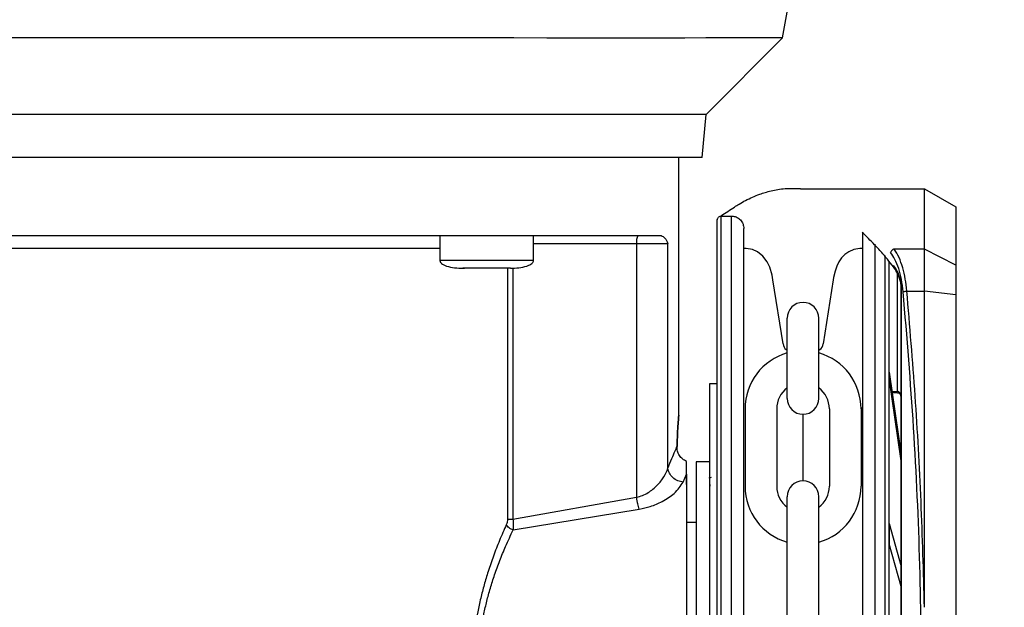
# Model space of a CAD drawing. Header units: inches. Extents: x 170 to 312, y 215 to 248.
# Tile 315 of 557: x 225.915 to 226.226, y 243.106 to 243.291. Entities that reach past the tile are written whole.
import ezdxf

# ---------------------------------------------------------------- set-up
doc = ezdxf.new("R2010")
doc.units = ezdxf.units.IN
doc.header["$LTSCALE"] = 0.25
doc.header["$MEASUREMENT"] = 0
doc.layers.add('ANNOTATIONS', color=1, linetype='Continuous')
doc.layers.add('STANDARD MOTOR LH', color=7, linetype='Continuous')
doc.styles.add('ARIAL', font='arial.ttf', dxfattribs={"height": 0.09375})
doc.dimstyles.new('STANDARD$0', dxfattribs={"dimtxt": 0.09375, "dimasz": 0.09375, "dimexe": 0.03125, "dimexo": 0.046875, "dimgap": 0.09, "dimtad": 0, "dimtih": 1, "dimtoh": 1, "dimdec": 4, "dimzin": 0, "dimdsep": 46, "dimtxsty": 'ARIAL', "dimcen": 0.09, "dimadec": 0, "dimazin": 0, "dimtfac": 1, "dimtdec": 4, "dimtofl": 0, "dimtmove": 0, "dimatfit": 1, "dimfxl": 1, "dimtolj": 1, "dimtzin": 0, "dimarcsym": 0})

# ---------------------------------------------------------------- blocks, each defined once
blk = doc.blocks.new('*D62')
at = {"layer": 'ANNOTATIONS', "color": 0, "lineweight": -2, "transparency": 16777216}
for p, q in [((225.5644657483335, 244.6685519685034), (225.5644657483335, 245.2761724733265)), ((226.7651530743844, 243.2752990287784), (226.7651530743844, 245.2761724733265)), ((225.6582157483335, 245.2449224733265), (225.9837133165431, 245.2449224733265)), ((226.6714030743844, 245.2449224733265), (226.3459055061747, 245.2449224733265))]:
    blk.add_line(p, q, dxfattribs=at)
at = {"layer": 'ANNOTATIONS', "color": 0, "transparency": 16777216}
for points in [[(225.6582157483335, 245.2605474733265), (225.6582157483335, 245.2292974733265), (225.5644657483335, 245.2449224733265)], [(226.6714030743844, 245.2605474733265), (226.6714030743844, 245.2292974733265), (226.7651530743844, 245.2449224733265)]]:
    blk.add_solid(points, dxfattribs=at)
at = {"layer": 'defpoints', "color": 0, "transparency": 16777216}
for p in [(225.5644657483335, 245.2449224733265), (225.5644657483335, 244.6216769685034), (226.7651530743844, 243.2284240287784)]:
    blk.add_point(p, dxfattribs=at)
at = {"layer": 'ANNOTATIONS', "color": 0, "transparency": 16777216, "insert": (226.1648094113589, 245.2449224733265), "char_height": 0.09375, "attachment_point": 5, "style": 'ARIAL'}
blk.add_mtext('\\A1;20"', dxfattribs=at)
blk = doc.blocks.new('*D63')
at = {"layer": 'ANNOTATIONS', "color": 0, "lineweight": -2, "transparency": 16777216}
for p, q in [((225.7026530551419, 244.2732890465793), (225.7026530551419, 244.8424586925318)), ((226.7651530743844, 243.2752990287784), (226.7651530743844, 244.8424586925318)), ((225.7964030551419, 244.8112086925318), (225.9487930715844, 244.8112086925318)), ((226.6714030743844, 244.8112086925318), (226.5190130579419, 244.8112086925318))]:
    blk.add_line(p, q, dxfattribs=at)
at = {"layer": 'ANNOTATIONS', "color": 0, "transparency": 16777216}
for points in [[(225.7964030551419, 244.8268336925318), (225.7964030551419, 244.7955836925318), (225.7026530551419, 244.8112086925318)], [(226.6714030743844, 244.8268336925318), (226.6714030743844, 244.7955836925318), (226.7651530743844, 244.8112086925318)]]:
    blk.add_solid(points, dxfattribs=at)
at = {"layer": 'defpoints', "color": 0, "transparency": 16777216}
for p in [(226.7651530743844, 244.8112086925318), (225.7026530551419, 244.2264140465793), (226.7651530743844, 243.2284240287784)]:
    blk.add_point(p, dxfattribs=at)
at = {"layer": 'ANNOTATIONS', "color": 0, "transparency": 16777216, "insert": (226.2339030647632, 244.8112086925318), "char_height": 0.09375, "attachment_point": 5, "style": 'ARIAL'}
blk.add_mtext('\\A1;17 3/8"', dxfattribs=at)

msp = doc.modelspace()

# ---------------------------------------------------------------- linework, layer by layer
at = {"layer": 'STANDARD MOTOR LH'}
for p, q in [((226.1556314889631, 243.2854192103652), (226.1672106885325, 243.3510858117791)), ((226.1314847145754, 243.2612728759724), (226.1556314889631, 243.2854192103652)), ((226.1303005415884, 243.2477392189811), (226.1314847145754, 243.2612728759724)), ((226.1229183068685, 243.1665384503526), (226.1229187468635, 243.2477392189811)), ((226.1613359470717, 243.2378964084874), (226.2004358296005, 243.2378958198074)), ((226.2004355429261, 243.2188544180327), (226.2004358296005, 243.2378958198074)), ((226.2004358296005, 243.2378958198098), (226.2102782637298, 243.2322130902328)), ((226.2102782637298, 243.2322130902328), (226.2102779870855, 243.2138379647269)), ((226.1362847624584, 243.0754928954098), (226.1362870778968, 243.2292845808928)), ((226.1362870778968, 243.2292845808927), (226.139485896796, 243.2292845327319)), ((226.1394835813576, 243.075492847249), (226.139485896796, 243.2292845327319)), ((226.0475134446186, 243.2231329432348), (226.0475133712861, 243.2152587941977)), ((226.0770409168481, 243.2152587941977), (226.0770409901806, 243.2231329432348)), ((226.0770409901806, 243.2206724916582), (226.1194488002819, 243.2206724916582)), ((226.109571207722, 243.2206724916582), (226.1095707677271, 243.140617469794)), ((226.119448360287, 243.149740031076), (226.1194488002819, 243.2206724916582)), ((226.1438141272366, 243.2190548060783), (226.1434227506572, 243.2190548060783)), ((226.18082432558, 243.2190624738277), (226.1803968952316, 243.2190548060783)), ((226.1847613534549, 243.2203908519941), (226.1847591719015, 243.0754921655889)), ((226.2004355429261, 243.2188544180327), (226.1908792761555, 243.218854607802)), ((226.2004353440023, 243.2056419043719), (226.2004355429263, 243.2188544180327)), ((226.2102779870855, 243.2138379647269), (226.2004355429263, 243.2188544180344)), ((226.0770409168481, 243.2152587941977), (226.0475133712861, 243.2152587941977)), ((226.1879601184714, 243.2168118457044), (226.187957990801, 243.0754921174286)), ((226.0548952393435, 243.212798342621), (226.0552363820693, 243.212798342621)), ((226.0569445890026, 243.212798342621), (226.0568357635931, 243.212798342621)), ((226.0696590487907, 243.212798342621), (226.0676096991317, 243.212798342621)), ((226.0688300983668, 243.212798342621), (226.0688296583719, 243.1337148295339)), ((226.0705783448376, 243.212909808), (226.0705779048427, 243.1337148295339)), ((226.2102779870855, 243.2138379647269), (226.2102778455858, 243.204439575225)), ((226.1557840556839, 243.1889749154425), (226.1525711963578, 243.209170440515)), ((226.1716398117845, 243.209170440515), (226.1684269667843, 243.1889749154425)), ((226.1918232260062, 243.2114036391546), (226.1918226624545, 243.173973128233)), ((226.1930534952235, 243.2083641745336), (226.1929498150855, 243.2088574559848)), ((226.193004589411, 243.2080734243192), (226.1929527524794, 243.2084438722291)), ((226.1930534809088, 243.2074062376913), (226.193004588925, 243.2080734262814)), ((226.1930495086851, 242.9435799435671), (226.1930534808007, 243.2074062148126)), ((226.1931512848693, 243.2074062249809), (226.1930534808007, 243.2074062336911)), ((226.1931473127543, 242.9435799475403), (226.1931512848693, 243.2074062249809)), ((226.1948549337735, 243.2056418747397), (226.2004353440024, 243.2056419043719)), ((226.2004338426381, 243.1059218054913), (226.2004353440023, 243.2056419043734)), ((226.2102778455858, 243.204439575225), (226.2004353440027, 243.2056419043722)), ((226.2102778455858, 243.204439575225), (226.2102739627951, 242.9465461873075)), ((226.1570995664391, 243.1717831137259), (226.1570995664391, 243.1970643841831)), ((226.1671114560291, 243.1717831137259), (226.1671114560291, 243.1970643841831)), ((226.1570995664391, 243.1868785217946), (226.156769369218, 243.1871724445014)), ((226.1674416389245, 243.1871724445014), (226.1671114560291, 243.1868785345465)), ((226.1892617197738, 243.1800355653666), (226.1892616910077, 243.178124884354)), ((226.193052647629, 243.152067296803), (226.1892616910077, 243.178124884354)), ((226.1892617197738, 243.1800355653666), (226.1930526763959, 243.1539779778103)), ((226.1350506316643, 243.1763821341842), (226.132590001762, 243.1763820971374)), ((226.132590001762, 243.1763820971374), (226.1325900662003, 243.1721020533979)), ((226.1350506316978, 243.1763799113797), (226.1325900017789, 243.1763798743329)), ((226.1325900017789, 243.1763798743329), (226.1325904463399, 243.1468523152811)), ((226.1901437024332, 243.173973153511), (226.1918226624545, 243.1739731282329)), ((226.1918226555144, 243.1735121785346), (226.1902107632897, 243.1735122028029)), ((226.1918226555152, 243.1735122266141), (226.1918226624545, 243.1739731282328)), ((226.1437910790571, 243.168486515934), (226.1437910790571, 243.1440672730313)), ((226.1538029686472, 243.168486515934), (226.1538029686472, 243.1440672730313)), ((226.170408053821, 243.168486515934), (226.170408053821, 243.1440672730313)), ((226.1804199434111, 243.168486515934), (226.1804199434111, 243.1440672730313)), ((226.1621055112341, 243.1457766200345), (226.1621055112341, 243.1667771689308)), ((226.1253787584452, 243.1478609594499), (226.1253787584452, 243.1519300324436)), ((226.1325885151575, 243.1517745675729), (226.1284053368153, 243.1517745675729)), ((226.124253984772, 243.1453934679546), (226.1253787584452, 243.1478609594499)), ((226.1253787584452, 243.1446366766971), (226.1253787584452, 243.1469997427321)), ((226.1325883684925, 243.1466272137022), (226.1325883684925, 243.1468530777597)), ((226.1331144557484, 243.1468530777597), (226.1325883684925, 243.1466272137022)), ((226.0705779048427, 243.1337148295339), (226.1095707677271, 243.140617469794)), ((226.1570995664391, 243.0897344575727), (226.1570995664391, 243.1407706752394)), ((226.1671114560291, 243.0897344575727), (226.1671114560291, 243.1407706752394)), ((226.0706323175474, 243.1303403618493), (226.1104253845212, 243.136910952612)), ((226.1284053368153, 243.1327046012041), (226.1253787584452, 243.1327046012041)), ((226.1892610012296, 243.1323096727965), (226.1892609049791, 243.1259167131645)), ((226.1892610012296, 243.1323096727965), (226.1930521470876, 243.1188215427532)), ((226.1930520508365, 243.1124285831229), (226.1892609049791, 243.1259167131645))]:
    msp.add_line(p, q, dxfattribs=at)
at = {"layer": 'STANDARD MOTOR LH', "flags": 128}
for points in [[(226.070852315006, 243.2854192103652), (225.9501812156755, 243.2854192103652), (225.9377842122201, 243.2854197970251), (225.8797100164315, 243.2854197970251), (225.8692738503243, 243.285420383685), (225.8257638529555, 243.285420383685), (225.8190930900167, 243.2854209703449), (225.7959187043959, 243.2854209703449), (225.7950406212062, 243.2854215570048), (225.7949307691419, 243.2854215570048)], [(226.1556314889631, 243.2854192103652), (226.1314691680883, 243.2854192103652), (226.1247984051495, 243.2854186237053), (226.0812884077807, 243.2854186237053), (226.070852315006, 243.2854192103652)], [(226.1314847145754, 243.2612728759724), (226.1275683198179, 243.2612728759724), (226.1245449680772, 243.2612722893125), (226.0213228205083, 243.2612722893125), (226.0100395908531, 243.2612728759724), (225.9182133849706, 243.2612728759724), (225.9075067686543, 243.2612734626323), (225.8607755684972, 243.2612734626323), (225.8531560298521, 243.2612740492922), (225.8229936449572, 243.2612740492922), (225.8208219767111, 243.2612746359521), (225.8190773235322, 243.2612746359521)], [(226.1303005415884, 243.2477392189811), (225.9521764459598, 243.2477392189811), (225.9407857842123, 243.2477398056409), (225.8786277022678, 243.2477398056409), (225.869840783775, 243.2477403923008), (225.8309772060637, 243.2477403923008), (225.8271482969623, 243.2477409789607), (225.8202612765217, 243.2477409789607)], [(225.903048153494, 243.219197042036), (225.9069608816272, 243.219197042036), (225.9148486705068, 243.2191964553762), (225.9905008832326, 243.2191964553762), (226.0002649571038, 243.2191958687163), (226.0475133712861, 243.2191958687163)], [(226.1525711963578, 243.209170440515), (226.15231357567, 243.2106217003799), (226.1516086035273, 243.2131496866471), (226.1507999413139, 243.2148674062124), (226.1494676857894, 243.2166287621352), (226.1477610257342, 243.2179720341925), (226.1461298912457, 243.2186984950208), (226.1441915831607, 243.2190455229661), (226.1438138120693, 243.2190548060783)], [(226.1803968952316, 243.2190548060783), (226.1799998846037, 243.2190445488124), (226.1781147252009, 243.2187089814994), (226.1765785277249, 243.2180461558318), (226.1753090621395, 243.2171583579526), (226.1742695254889, 243.2161005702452), (226.1734276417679, 243.2148955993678), (226.1727343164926, 243.2134872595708), (226.1721978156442, 243.2118895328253), (226.171759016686, 243.209888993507), (226.1716398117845, 243.209170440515)], [(226.1284053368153, 243.1517745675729), (226.1284053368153, 243.131701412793), (226.1284051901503, 243.1260025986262), (226.1284051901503, 243.1061470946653), (226.1284050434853, 243.0989077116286), (226.1284050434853, 243.0840787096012), (226.1284048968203, 243.0766891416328), (226.1284048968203, 243.0558099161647), (226.1284047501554, 243.0495942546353), (226.1284047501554, 243.0255464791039), (226.1284046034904, 243.0242546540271), (226.1284046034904, 243.0238216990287)]]:
    msp.add_lwpolyline(points, dxfattribs=at)
at = {"layer": 'STANDARD MOTOR LH'}
for centre, radius, start, end in [((226.1134342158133, 243.22126882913), 0.003908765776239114, 151.5164735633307, 188.775551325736), ((226.1621055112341, 243.1970643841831), 0.005005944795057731, 0, 180), ((226.158798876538, 243.1894524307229), 0.003052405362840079, 188.9999999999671, 228.3263490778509), ((226.1654121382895, 243.1894524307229), 0.003052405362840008, 311.6736509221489, 351.0000000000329), ((226.1621055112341, 243.168486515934), 0.01831443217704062, 105.8627163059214, 180), ((226.1621055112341, 243.168486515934), 0.01831443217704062, 0, 74.13728369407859), ((226.1621055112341, 243.168486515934), 0.008302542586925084, 127.0808355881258, 180), ((226.1621055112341, 243.168486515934), 0.008302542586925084, 0, 52.91916441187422), ((226.1621055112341, 243.1717831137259), 0.005005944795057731, 180, 0), ((226.1621055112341, 243.1440672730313), 0.01831443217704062, 180, 254.1372836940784), ((226.1621055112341, 243.1440672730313), 0.008302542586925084, 180, 232.9191644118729), ((226.1621055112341, 243.1407706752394), 0.005005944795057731, 0, 180), ((226.1621055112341, 243.1440672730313), 0.01831443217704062, 285.8627163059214, 0), ((226.1621055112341, 243.1440672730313), 0.008302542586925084, 307.0808355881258, 0)]:
    msp.add_arc(centre, radius, start, end, dxfattribs=at)
for points, knots in [([(226.1361269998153, 243.2292758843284), (226.1361926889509, 243.2293187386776), (226.1362583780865, 243.2293615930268), (226.1363240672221, 243.2294044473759), (226.1377079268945, 243.2303072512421), (226.1390917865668, 243.2312100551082), (226.1404756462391, 243.2321128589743), (226.1409578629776, 243.2324274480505), (226.142119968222, 243.2331855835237), (226.1440126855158, 243.2342367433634), (226.1461851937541, 243.2352927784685), (226.1482321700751, 243.2361157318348), (226.1501848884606, 243.236762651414), (226.1520755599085, 243.2372692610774), (226.1541834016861, 243.2376854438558), (226.1563773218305, 243.2379510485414), (226.1587317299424, 243.2380439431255), (226.1603648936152, 243.2379999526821), (226.1612811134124, 243.2379024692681), (226.1613359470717, 243.2378964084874)], [-0.2026574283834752, -0.2026574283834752, -0.2026574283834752, -0.2026574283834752, -0.1934736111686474, -0.1934736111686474, -0.1934736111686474, 0, 0, 0, 0.06741739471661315, 0.1624707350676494, 0.2623543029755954, 0.3670685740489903, 0.4432677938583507, 0.5291235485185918, 0.6246357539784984, 0.7298042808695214, 0.8268099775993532, 0.9437281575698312, 0.9511714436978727, 0.9511714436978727, 0.9511714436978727, 0.9511714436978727]), ([(226.135054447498, 243.0754929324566), (226.135054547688, 243.0821475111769), (226.1350547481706, 243.0954634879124), (226.1350550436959, 243.115092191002), (226.1350553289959, 243.1340417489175), (226.1350555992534, 243.1519922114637), (226.1350558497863, 243.1686325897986), (226.1350560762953, 243.1836773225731), (226.1350562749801, 243.1968740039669), (226.1350564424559, 243.2079977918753), (226.1350565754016, 243.2168281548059), (226.1350566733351, 243.2233329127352), (226.1350567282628, 243.2269816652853), (226.1350567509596, 243.2284884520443), (226.1350567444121, 243.228054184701), (226.1350567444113, 243.22805413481)], [0, 0, 0, 0, 0.0833060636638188, 0.1666974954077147, 0.2499975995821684, 0.3333024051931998, 0.4166951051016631, 0.4999952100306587, 0.5833002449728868, 0.6666928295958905, 0.7499928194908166, 0.8332978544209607, 0.9166904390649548, 0.999990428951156, 1, 1, 1, 1]), ([(226.1350567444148, 243.2280542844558), (226.1350582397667, 243.2280988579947), (226.1350642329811, 243.2282775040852), (226.135155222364, 243.2285922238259), (226.1353991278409, 243.2289433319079), (226.1357488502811, 243.2291820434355), (226.1360690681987, 243.2292890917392), (226.1362532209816, 243.2292752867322), (226.1363031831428, 243.2292715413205)], [0, 0, 0, 0, 0.06890365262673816, 0.2761586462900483, 0.4958689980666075, 0.715579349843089, 0.9228343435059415, 1, 1, 1, 1]), ([(226.1394858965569, 243.2292686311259), (226.1396867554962, 243.229271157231), (226.1403052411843, 243.2292507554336), (226.1413364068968, 243.2288998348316), (226.1424500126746, 243.228067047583), (226.143265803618, 243.226820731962), (226.1433718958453, 243.2258254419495), (226.1434228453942, 243.2253474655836)], [0.08048410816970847, 0.08048410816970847, 0.08048410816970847, 0.08048410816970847, 0.170358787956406, 0.3583268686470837, 0.5560887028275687, 0.7868168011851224, 1, 1, 1, 1]), ([(226.1434205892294, 243.075492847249), (226.143420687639, 243.082029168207), (226.1434208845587, 243.0951085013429), (226.1434211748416, 243.1143890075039), (226.1434214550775, 243.1330022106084), (226.1434217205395, 243.1506341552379), (226.143421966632, 243.1669796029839), (226.1434221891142, 243.181756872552), (226.1434223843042, 243.1947214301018), (226.1434225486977, 243.20564049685), (226.1434226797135, 243.2143426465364), (226.1434227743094, 243.2206258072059), (226.1434228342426, 243.2246066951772), (226.1434228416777, 243.2251006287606), (226.1434228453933, 243.2253474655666)], [0, 0, 0, 0, 0.08330446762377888, 0.166694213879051, 0.2499999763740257, 0.3333008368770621, 0.4166943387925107, 0.4999999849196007, 0.5833008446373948, 0.6666942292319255, 0.7499999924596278, 0.8333009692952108, 0.9166943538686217, 1, 1, 1, 1]), ([(225.8339028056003, 243.2231347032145), (225.8355803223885, 243.2231344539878), (225.8389354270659, 243.2231339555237), (225.8459710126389, 243.2231341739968), (225.854374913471, 243.2231340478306), (225.8642021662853, 243.223134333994), (225.8752961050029, 243.2231333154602), (225.8875420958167, 243.2231335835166), (225.9007962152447, 243.2231335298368), (225.9149067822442, 243.2231334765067), (225.9297112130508, 243.2231337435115), (225.9450389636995, 243.2231327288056), (225.9607150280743, 243.2231330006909), (225.9765582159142, 243.2231329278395), (225.9923866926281, 243.22313294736), (226.0080187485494, 243.2231329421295), (226.0232742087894, 243.223132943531), (226.0379782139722, 243.2231329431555), (226.0519610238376, 243.2231329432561), (226.0650636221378, 243.2231329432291), (226.0771328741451, 243.2231329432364), (226.0880303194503, 243.2231329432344), (226.0976403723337, 243.223132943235), (226.1058111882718, 243.2231329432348), (226.1126001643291, 243.2231329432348), (226.1157815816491, 243.2231329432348), (226.117372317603, 243.2231329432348)], [0, 0, 0, 0, 0.04166450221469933, 0.08333077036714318, 0.1249996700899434, 0.1666645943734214, 0.2083321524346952, 0.2499994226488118, 0.2916659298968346, 0.3333317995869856, 0.3749983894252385, 0.41666595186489, 0.4583324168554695, 0.4999992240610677, 0.5416660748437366, 0.583332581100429, 0.6249995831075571, 0.666666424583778, 0.7083332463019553, 0.7499985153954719, 0.7916666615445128, 0.8333329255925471, 0.8749985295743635, 0.9166671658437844, 0.9583328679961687, 1, 1, 1, 1]), ([(226.117372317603, 243.2231329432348), (226.1177694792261, 243.2229196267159), (226.1185492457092, 243.2225008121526), (226.1191527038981, 243.2212742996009), (226.1194488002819, 243.2206724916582)], [0, 0, 0, 0, 0.5093340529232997, 1, 1, 1, 1]), ([(226.1808244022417, 243.2241544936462), (226.1808244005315, 243.2240408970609), (226.1808243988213, 243.2239273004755), (226.1808243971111, 243.2238137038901), (226.1808243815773, 243.2227819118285), (226.1808243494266, 243.2206463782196), (226.1808242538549, 243.2142984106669), (226.1808241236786, 243.2056520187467), (226.1808239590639, 243.1947182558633), (226.180823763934, 243.1817576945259), (226.180823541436, 243.1669793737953), (226.1808232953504, 243.150634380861), (226.180823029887, 243.1330023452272), (226.1808227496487, 243.1143889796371), (226.1808224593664, 243.0951085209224), (226.1808222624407, 243.082028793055), (226.1808221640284, 243.0754922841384)], [-0.009409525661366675, -0.009409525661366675, -0.009409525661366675, -0.009409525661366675, 0, 0, 0, 0.08546624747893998, 0.1768922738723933, 0.268313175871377, 0.3598353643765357, 0.4512615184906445, 0.5426821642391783, 0.6342044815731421, 0.7256307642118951, 0.8170515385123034, 0.9085726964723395, 1, 1, 1, 1]), ([(226.1911212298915, 243.212629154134), (226.1898553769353, 243.2142565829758), (226.1877655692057, 243.2169433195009), (226.1856153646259, 243.2192707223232), (226.1847613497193, 243.2201427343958), (226.1847320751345, 243.2201726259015), (226.1847027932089, 243.220202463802), (226.1846735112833, 243.2202323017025), (226.1833904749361, 243.2215396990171), (226.1821074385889, 243.2228470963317), (226.1808244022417, 243.2241544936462)], [0, 0, 0, 0, 0.3080244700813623, 0.5085202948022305, 0.5085202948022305, 0.5085202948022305, 0.5153930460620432, 0.5153930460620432, 0.5153930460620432, 0.8165340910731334, 0.8165340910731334, 0.8165340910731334, 0.8165340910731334]), ([(226.1908793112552, 243.2188545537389), (226.1907448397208, 243.2188179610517), (226.1904711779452, 243.2187434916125), (226.1901149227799, 243.2184742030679), (226.1898524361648, 243.2181355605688), (226.1897809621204, 243.2178872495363), (226.1897467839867, 243.2177685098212)], [0, 0, 0, 0, 0.2523826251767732, 0.513621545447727, 0.7674189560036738, 1, 1, 1, 1]), ([(226.1948549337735, 243.2056418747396), (226.1947119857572, 243.2069272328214), (226.1944201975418, 243.2095509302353), (226.193577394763, 243.213136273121), (226.1924126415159, 243.2164534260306), (226.19140799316, 243.2180266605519), (226.1908792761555, 243.218854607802)], [0, 0, 0, 0, 0.2282311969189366, 0.4658698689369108, 0.7189029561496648, 0.9999999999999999, 0.9999999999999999, 0.9999999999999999, 0.9999999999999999]), ([(226.0475179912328, 243.2153462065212), (226.0475201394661, 243.2152323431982), (226.0475246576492, 243.214992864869), (226.0477184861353, 243.2146482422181), (226.0480971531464, 243.2142570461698), (226.0487500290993, 243.2138559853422), (226.0509283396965, 243.2129812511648), (226.0530219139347, 243.2128816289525), (226.0547721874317, 243.212798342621)], [0, 0, 0, 0, 0.0412916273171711, 0.08684490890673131, 0.1406116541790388, 0.2406821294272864, 0.3651937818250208, 1, 1, 1, 1]), ([(226.0697820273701, 243.212798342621), (226.0715323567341, 243.212881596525), (226.0736259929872, 243.2129811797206), (226.0758042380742, 243.2138560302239), (226.0764572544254, 243.2142569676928), (226.0768356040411, 243.2146481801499), (226.0770297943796, 243.2149925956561), (226.0770342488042, 243.2152321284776), (226.0770363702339, 243.2153462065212)], [0, 0, 0, 0, 0.6348033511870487, 0.7593126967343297, 0.8593888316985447, 0.9131484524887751, 0.9586367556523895, 1, 1, 1, 1]), ([(226.1891904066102, 243.2150304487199), (226.1891903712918, 243.212684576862), (226.1891902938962, 243.2075439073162), (226.1891901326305, 243.19683258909), (226.18918993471, 243.1836866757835), (226.1891897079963, 243.1686283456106), (226.189189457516, 243.1519914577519), (226.1891891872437, 243.1340400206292), (226.1891889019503, 243.1150908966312), (226.189188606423, 243.0954620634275), (226.1891884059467, 243.0821465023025), (226.1891883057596, 243.0754921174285)], [0, 0, 0, 0, 0.09501659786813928, 0.2082163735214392, 0.3212904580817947, 0.4343712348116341, 0.5475710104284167, 0.6606452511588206, 0.7737261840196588, 0.886920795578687, 1, 1, 1, 1]), ([(226.1937224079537, 243.2053817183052), (226.1935625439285, 243.2067027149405), (226.193242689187, 243.2093457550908), (226.1923211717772, 243.2127974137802), (226.1911609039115, 243.2157299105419), (226.190218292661, 243.2170887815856), (226.1897467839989, 243.217768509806)], [0, 0, 0, 0, 0.2496836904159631, 0.4995652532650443, 0.7496748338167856, 1, 1, 1, 1]), ([(226.0622771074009, 243.212798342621), (226.0612936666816, 243.212798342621), (226.059326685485, 243.212798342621), (226.0568463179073, 243.212798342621), (226.0551108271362, 243.212798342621), (226.054885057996, 243.212798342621), (226.0547721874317, 243.212798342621)], [0, 0, 0, 0, 0.2500156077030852, 0.5000565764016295, 0.7500593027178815, 1, 1, 1, 1]), ([(226.0697820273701, 243.212798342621), (226.0696691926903, 243.212798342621), (226.069443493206, 243.212798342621), (226.0677078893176, 243.212798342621), (226.0652275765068, 243.212798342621), (226.0632605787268, 243.212798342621), (226.0622771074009, 243.212798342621)], [0, 0, 0, 0, 0.2499386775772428, 0.4999440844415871, 0.7499790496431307, 1, 1, 1, 1]), ([(226.1906936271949, 243.2137384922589), (226.1906816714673, 243.2136596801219), (226.1906579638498, 243.2135033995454), (226.1906940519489, 243.2132724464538), (226.1907612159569, 243.2131388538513), (226.1907950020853, 243.2130716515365)], [0, 0, 0, 0, 0.335804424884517, 0.6658835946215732, 1, 1, 1, 1]), ([(226.1929498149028, 243.2088574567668), (226.192706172, 243.2096489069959), (226.1920875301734, 243.2116585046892), (226.191219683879, 243.2129535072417), (226.1906936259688, 243.2137384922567)], [0, 0, 0, 0, 0.3938351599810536, 1, 1, 1, 1]), ([(226.1928789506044, 243.2086120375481), (226.1926034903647, 243.2094646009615), (226.1920246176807, 243.2112562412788), (226.1912351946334, 243.212419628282), (226.1908214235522, 243.2130294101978)], [0, 0, 0, 0, 0.475856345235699, 1, 1, 1, 1]), ([(226.1929527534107, 243.2084438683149), (226.1929154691, 243.2085060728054), (226.1928409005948, 243.2086304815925), (226.1929135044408, 243.2087817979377), (226.1929498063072, 243.2088574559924)], [0, 0, 0, 0, 0.5000007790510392, 1, 1, 1, 1]), ([(226.19300458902, 243.2080734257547), (226.1929857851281, 243.2081184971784), (226.1929481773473, 243.2082086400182), (226.1930183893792, 243.2083123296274), (226.1930534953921, 243.2083641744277)], [0, 0, 0, 0, 0.500000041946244, 1, 1, 1, 1]), ([(226.1931512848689, 243.207406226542), (226.1931458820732, 243.2075534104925), (226.1931336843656, 243.2078857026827), (226.1930821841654, 243.2081929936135), (226.1930534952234, 243.2083641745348)], [0, 0, 0, 0, 0.4429353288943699, 1, 1, 1, 1]), ([(226.1937224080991, 243.2053817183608), (226.1937764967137, 243.2054087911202), (226.1938871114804, 243.2054641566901), (226.1941645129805, 243.2055403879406), (226.1944962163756, 243.2056041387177), (226.1947371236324, 243.2056295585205), (226.1948549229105, 243.205641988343)], [0, 0, 0, 0, 0.2444909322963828, 0.5000000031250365, 0.755509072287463, 1, 1, 1, 1]), ([(226.1996195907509, 243.0754940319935), (226.1994881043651, 243.0900487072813), (226.1992251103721, 243.119160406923), (226.1972484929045, 243.1626269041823), (226.1948979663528, 243.1911277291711), (226.1937224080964, 243.2053817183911)], [0, 0, 0, 0, 0.3332416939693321, 0.6665371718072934, 1, 1, 1, 1]), ([(226.2004338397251, 243.1059138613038), (226.2001234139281, 243.1170546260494), (226.1995014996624, 243.1393742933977), (226.1976385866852, 243.1726947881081), (226.1957840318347, 243.1946451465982), (226.1948549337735, 243.20564187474)], [0, 0, 0, 0, 0.3321382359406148, 0.6654134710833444, 1, 1, 1, 1]), ([(226.1930302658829, 243.1723991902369), (226.1930191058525, 243.1724890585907), (226.1929854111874, 243.1727603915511), (226.19273472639, 243.1731402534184), (226.1923124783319, 243.1734658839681), (226.1919768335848, 243.1734967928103), (226.1918103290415, 243.173512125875)], [0, 0, 0, 0, 0.1487405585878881, 0.4490815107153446, 0.7267038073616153, 1, 1, 1, 1]), ([(226.1930529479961, 243.1722235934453), (226.1930379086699, 243.1724371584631), (226.1930084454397, 243.1728555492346), (226.1927982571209, 243.173338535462), (226.1925530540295, 243.1736507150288), (226.1923349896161, 243.1738290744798), (226.1920876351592, 243.1739497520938), (226.191910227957, 243.1739654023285), (226.1918227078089, 243.1739731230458)], [0, 0, 0, 0, 0.2718919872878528, 0.5326579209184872, 0.656675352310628, 0.7753569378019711, 0.8891770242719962, 1, 1, 1, 1]), ([(226.1806929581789, 243.1667873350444), (226.1807376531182, 243.1672802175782), (226.1808003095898, 243.1679711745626), (226.1808183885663, 243.1687374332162), (226.1808235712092, 243.1689570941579)], [0, 0, 0, 0, 0.7133331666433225, 1, 1, 1, 1]), ([(226.1223410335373, 243.1566192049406), (226.1223869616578, 243.157995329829), (226.1224789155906, 243.1607505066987), (226.1226984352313, 243.1639654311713), (226.1228725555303, 243.166059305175), (226.1229411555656, 243.166777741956), (226.1228725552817, 243.1660592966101), (226.1226984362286, 243.163965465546), (226.1224789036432, 243.1607502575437), (226.1223869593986, 243.1579952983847), (226.1223410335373, 243.1566192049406)], [0, 0, 0, 0, 0.1249630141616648, 0.2501918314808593, 0.375240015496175, 0.4999929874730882, 0.6247459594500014, 0.7497941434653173, 0.8750229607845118, 1, 1, 1, 1]), ([(226.119448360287, 243.149740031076), (226.1198819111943, 243.1508030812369), (226.1207255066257, 243.1528715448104), (226.1217010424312, 243.1551517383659), (226.1221319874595, 243.1561398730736), (226.1223410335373, 243.1566192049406)], [0, 0, 0, 0, 0.3525121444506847, 0.6859116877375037, 0.9999999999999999, 0.9999999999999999, 0.9999999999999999, 0.9999999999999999]), ([(226.1253787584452, 243.1519300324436), (226.1249280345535, 243.1521527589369), (226.1240265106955, 243.152598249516), (226.1230328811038, 243.1537629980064), (226.1224150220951, 243.1551548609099), (226.1223657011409, 243.1561309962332), (226.1223410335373, 243.1566192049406)], [0, 0, 0, 0, 0.2499563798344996, 0.4999549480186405, 0.7499052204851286, 1, 1, 1, 1]), ([(226.1095707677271, 243.140617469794), (226.1102128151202, 243.1407943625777), (226.1115119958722, 243.1411523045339), (226.1138358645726, 243.1423847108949), (226.1162515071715, 243.1443801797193), (226.1183953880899, 243.1470821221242), (226.119096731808, 243.1488524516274), (226.119448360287, 243.149740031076)], [0, 0, 0, 0, 0.1182711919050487, 0.2393213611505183, 0.4883332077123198, 0.7434686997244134, 1, 1, 1, 1]), ([(226.124253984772, 243.1453934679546), (226.1236826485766, 243.1454989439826), (226.1224991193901, 243.1457174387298), (226.1209444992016, 243.146746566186), (226.1198068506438, 243.1481529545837), (226.1195650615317, 243.1492233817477), (226.119448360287, 243.149740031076)], [0, 0, 0, 0, 0.2413737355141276, 0.5000083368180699, 0.7586754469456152, 1, 1, 1, 1]), ([(226.1253787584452, 243.1478609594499), (226.1253787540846, 243.1460885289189), (226.1253787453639, 243.1425438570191), (226.1253788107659, 243.1347864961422), (226.1253785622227, 243.1255606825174), (226.1253786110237, 243.1149953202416), (226.1253786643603, 243.1035001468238), (226.1253784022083, 243.0914755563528), (226.1253785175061, 243.079274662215), (226.1253783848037, 243.0714607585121), (226.1253783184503, 243.0675536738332)], [0, 0, 0, 0, 0.1250053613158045, 0.2499973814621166, 0.3750018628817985, 0.5000021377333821, 0.624998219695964, 0.7500007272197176, 0.874996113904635, 1, 1, 1, 1]), ([(226.1325883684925, 243.1466272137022), (226.1325883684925, 243.1464685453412), (226.1325883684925, 243.1461313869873), (226.1325883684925, 243.145186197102), (226.1325883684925, 243.1443824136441), (226.1325883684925, 243.143808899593)], [0, 0, 0, 0, 0.2029761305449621, 0.4313090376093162, 1, 1, 1, 1]), ([(226.1104253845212, 243.136910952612), (226.1116027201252, 243.137141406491), (226.1142208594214, 243.1376538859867), (226.1180717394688, 243.1393648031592), (226.1220876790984, 243.1420723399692), (226.1234723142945, 243.1441951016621), (226.124253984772, 243.1453934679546)], [0, 0, 0, 0, 0.1711773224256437, 0.380661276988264, 0.65036365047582, 1, 1, 1, 1]), ([(226.1325883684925, 243.143808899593), (226.1325883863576, 243.1398155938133), (226.1325884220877, 243.1318289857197), (226.1325881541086, 243.117904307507), (226.1325882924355, 243.1031200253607), (226.1325880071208, 243.0877979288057), (226.1325881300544, 243.0724758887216), (226.1325879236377, 243.0576910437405), (226.1325877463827, 243.0437669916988), (226.1325877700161, 243.0357801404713), (226.1325877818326, 243.0317867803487)], [0, 0, 0, 0, 0.124998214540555, 0.2499963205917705, 0.3749989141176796, 0.4999955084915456, 0.6249968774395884, 0.7499994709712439, 0.8750017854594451, 1, 1, 1, 1]), ([(226.1327758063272, 243.1444958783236), (226.1327757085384, 243.1444958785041), (226.1326977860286, 243.1444960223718), (226.1326430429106, 243.1441522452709), (226.1325883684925, 243.143808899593)], [0, 0, 0, 0, 0.001254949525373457, 1, 1, 1, 1]), ([(226.1104253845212, 243.136910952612), (226.1103453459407, 243.1371522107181), (226.1101833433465, 243.1376405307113), (226.10995132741, 243.1385613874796), (226.1097389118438, 243.1395678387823), (226.1096263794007, 243.1402703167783), (226.1095707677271, 243.140617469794)], [0, 0, 0, 0, 0.2470488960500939, 0.5000408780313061, 0.7529284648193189, 1, 1, 1, 1]), ([(226.068465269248, 243.131946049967), (226.0677432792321, 243.130311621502), (226.0663501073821, 243.1271577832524), (226.0644158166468, 243.1221884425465), (226.0627947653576, 243.1175010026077), (226.0614547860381, 243.1130570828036), (226.0603545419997, 243.1088003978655), (226.0594800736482, 243.1046911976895), (226.0588147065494, 243.1007571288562), (226.0583376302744, 243.0970180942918), (226.0580224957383, 243.0932692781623), (226.0578577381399, 243.0895099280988), (226.0578858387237, 243.0870035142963), (226.0578998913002, 243.0857501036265)], [0, 0, 0, 0, 0.1290318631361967, 0.2489834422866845, 0.3596689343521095, 0.4517581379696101, 0.5420012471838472, 0.6309113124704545, 0.7060594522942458, 0.7802100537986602, 0.8536768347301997, 0.926826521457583, 1, 1, 1, 1]), ([(226.0688296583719, 243.1337148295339), (226.0688137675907, 243.133423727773), (226.0687775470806, 243.1327602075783), (226.0685775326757, 243.1322387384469), (226.068465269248, 243.131946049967)], [0, 0, 0, 0, 0.4387232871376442, 1, 1, 1, 1]), ([(226.0706323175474, 243.1303403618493), (226.0704046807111, 243.1304145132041), (226.0699387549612, 243.1305662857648), (226.0692993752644, 243.1309583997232), (226.0687693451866, 243.1314318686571), (226.0685650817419, 243.1317772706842), (226.068465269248, 243.131946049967)], [0, 0, 0, 0, 0.2442937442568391, 0.5000190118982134, 0.7556863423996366, 1, 1, 1, 1]), ([(226.0688296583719, 243.1337148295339), (226.0689276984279, 243.1337148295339), (226.0691237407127, 243.1337148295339), (226.0695454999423, 243.1337148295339), (226.0700326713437, 243.1337148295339), (226.070396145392, 243.1337148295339), (226.0705779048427, 243.1337148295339)], [0, 0, 0, 0, 0.2499901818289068, 0.4998839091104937, 0.7499110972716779, 1, 1, 1, 1]), ([(226.0705779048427, 243.1337148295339), (226.0706214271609, 243.1331536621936), (226.0707173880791, 243.131916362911), (226.0706623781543, 243.130897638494), (226.0706323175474, 243.1303409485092)], [0, 0, 0, 0, 0.4535421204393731, 1, 1, 1, 1]), ([(226.0598212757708, 243.0858246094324), (226.0598121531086, 243.087623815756), (226.0597928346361, 243.0914338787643), (226.0603159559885, 243.0974942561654), (226.0612042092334, 243.1030364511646), (226.0623086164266, 243.1079205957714), (226.0634268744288, 243.112028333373), (226.0647965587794, 243.1163267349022), (226.0664126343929, 243.120731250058), (226.0683858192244, 243.125537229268), (226.0698263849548, 243.1286172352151), (226.0706323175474, 243.1303403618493)], [0, 0, 0, 0, 0.1082425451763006, 0.2292182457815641, 0.3670312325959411, 0.4518303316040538, 0.5421950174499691, 0.6382021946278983, 0.746058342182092, 0.8579309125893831, 1, 1, 1, 1])]:
    msp.add_open_spline(points, degree=3, knots=knots, dxfattribs=at)

# ---------------------------------------------------------------- dimensions: what is measured, and where the dimension line sits
at = {"layer": 'ANNOTATIONS'}
for base, p1, p2, text, picture, middle in [((225.5644657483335, 245.2449224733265), (226.7651530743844, 243.2284240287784), (225.5644657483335, 244.6216769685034), '20"', '*D62', (226.1648094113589, 245.2449224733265)), ((226.7651530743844, 244.8112086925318), (225.7026530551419, 244.2264140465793), (226.7651530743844, 243.2284240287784), '17 3/8"', '*D63', (226.2339030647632, 244.8112086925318))]:
    dim = msp.add_linear_dim(base=base, p1=p1, p2=p2, text=text, dimstyle='STANDARD$0', dxfattribs=at)
    dim.commit()
    dim.dimension.update_dxf_attribs({"geometry": picture, "text_midpoint": middle, "dimtype": 160})

doc.saveas('drawing.dxf')
